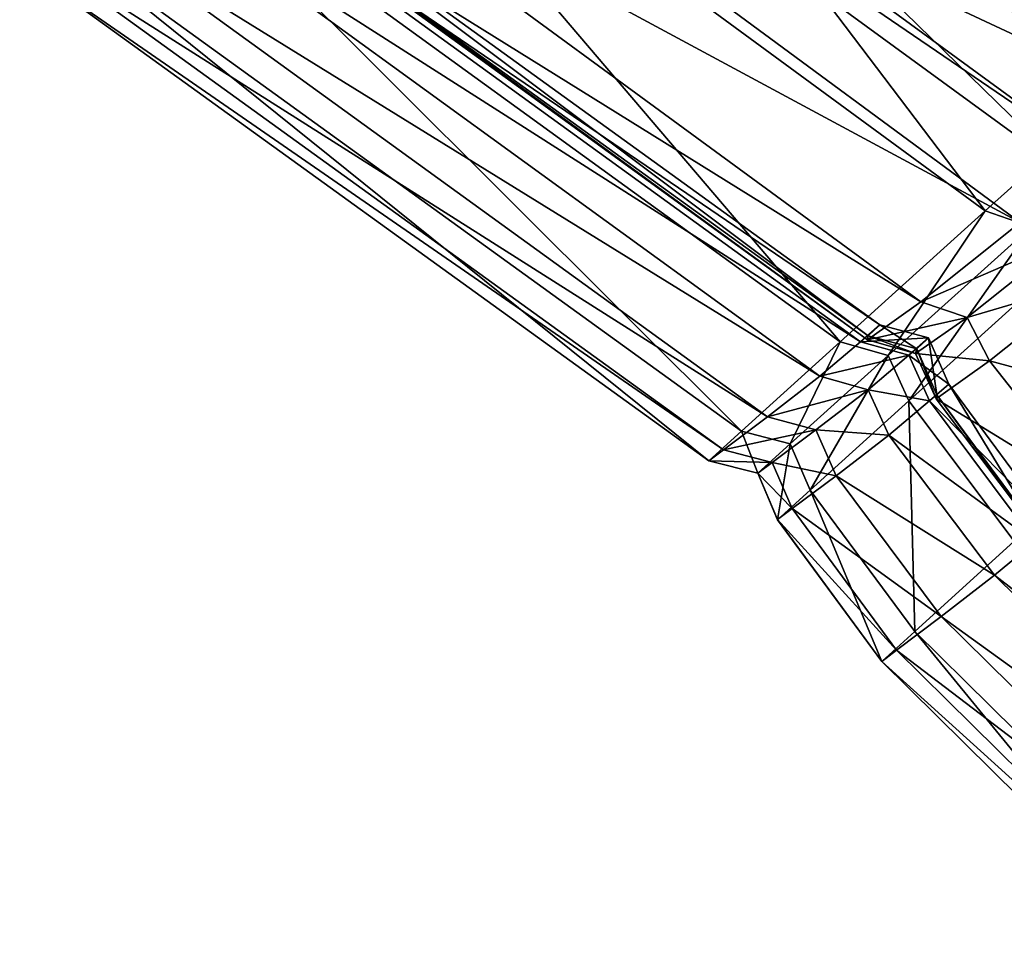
# Model space of a CAD drawing. Header units: millimetres. Extents: x 2387 to 13955, y -4964 to 364.
# Tile 339 of 656: x 6962.26 to 6966.28, y -4429.49 to -4425.65. Entities that reach past the tile are written whole.
import ezdxf

# ---------------------------------------------------------------- set-up
doc = ezdxf.new("R2010")
doc.units = ezdxf.units.MM
doc.header["$MEASUREMENT"] = 0
doc.layers.add('Predefinito', color=7, linetype='Continuous', true_color=0x000000)

msp = doc.modelspace()

# ---------------------------------------------------------------- linework, layer by layer
at = {"layer": 'Predefinito'}
for points in [[(6966.9134, -4425.7947, 17.0723), (6964.141, -4423.704, 16.9759), (6964.8039, -4423.0989, 16.238)], [(6964.8039, -4423.0989, 16.238), (6967.5515, -4425.2254, 16.3445), (6966.9134, -4425.7947, 17.0723)], [(6967.2437, -4425.6898, 426.4331), (6964.383, -4423.611, 426.4512), (6964.0772, -4423.9069, 426.3876)], [(6966.9463, -4425.9551, 426.6515), (6964.1027, -4423.8867, 426.625), (6964.383, -4423.611, 426.4512)], [(6964.383, -4423.611, 426.4512), (6967.2437, -4425.6898, 426.4331), (6966.9463, -4425.9551, 426.6515)], [(6966.2056, -4426.4285, 18.7734), (6963.4041, -4424.3722, 18.7092), (6964.141, -4423.704, 16.9759)], [(6964.141, -4423.704, 16.9759), (6966.9134, -4425.7947, 17.0723), (6966.2056, -4426.4285, 18.7734)], [(6967.2788, -4425.7533, 433.4325), (6964.4518, -4423.7074, 433.456), (6964.3659, -4423.7862, 433.2815)], [(6967.2463, -4425.7857, 433.6586), (6964.4213, -4423.7439, 433.66), (6964.4518, -4423.7074, 433.456)], [(6964.4518, -4423.7074, 433.456), (6967.2788, -4425.7533, 433.4325), (6967.2463, -4425.7857, 433.6586)], [(6964.4213, -4423.7439, 433.66), (6967.2463, -4425.7857, 433.6586), (6967.4806, -4425.6203, 435.4865)], [(6967.186, -4425.8339, 433.237), (6964.3659, -4423.7862, 433.2815), (6964.1713, -4423.9541, 432.3782)], [(6964.3659, -4423.7862, 433.2815), (6967.186, -4425.8339, 433.237), (6967.2788, -4425.7533, 433.4325)], [(6966.5747, -4426.2978, 427.6241), (6963.7592, -4424.242, 427.58), (6964.1027, -4423.8867, 426.625)], [(6964.1027, -4423.8867, 426.625), (6966.9463, -4425.9551, 426.6515), (6966.5747, -4426.2978, 427.6241)], [(6966.9134, -4425.984, 426.3282), (6964.0772, -4423.9069, 426.3876), (6963.5431, -4424.4075, 425.5974)], [(6964.0772, -4423.9069, 426.3876), (6966.9134, -4425.984, 426.3282), (6967.2437, -4425.6898, 426.4331)], [(6966.9823, -4426.0028, 432.3355), (6964.1713, -4423.9541, 432.3782), (6963.8755, -4424.1853, 429.9878)], [(6964.1713, -4423.9541, 432.3782), (6966.9823, -4426.0028, 432.3355), (6967.186, -4425.8339, 433.237)], [(6966.6827, -4426.2356, 429.9917), (6963.8755, -4424.1853, 429.9878), (6963.7592, -4424.242, 427.58)], [(6963.8755, -4424.1853, 429.9878), (6966.6827, -4426.2356, 429.9917), (6966.9823, -4426.0028, 432.3355)], [(6963.7592, -4424.242, 427.58), (6966.5747, -4426.2978, 427.6241), (6966.6827, -4426.2356, 429.9917)], [(6965.6119, -4426.9643, 21.7666), (6962.7975, -4424.9231, 21.7293), (6963.4041, -4424.3722, 18.7092)], [(6963.4041, -4424.3722, 18.7092), (6966.2056, -4426.4285, 18.7734), (6965.6119, -4426.9643, 21.7666)], [(6966.3484, -4426.4751, 425.5248), (6963.5431, -4424.4075, 425.5974), (6963.1381, -4424.7461, 423.2439)], [(6963.5431, -4424.4075, 425.5974), (6966.3484, -4426.4751, 425.5248), (6966.9134, -4425.984, 426.3282)], [(6965.9419, -4426.8001, 423.2108), (6963.1381, -4424.7461, 423.2439), (6962.9087, -4424.9129, 420.841)], [(6963.1381, -4424.7461, 423.2439), (6965.9419, -4426.8001, 423.2108), (6966.3484, -4426.4751, 425.5248)], [(6965.7746, -4426.8948, 419.692), (6962.9465, -4424.8501, 419.7037), (6962.8737, -4424.919, 419.5197)], [(6965.7264, -4426.9399, 419.913), (6962.9015, -4424.8978, 419.9026), (6962.9465, -4424.8501, 419.7037)], [(6962.9465, -4424.8501, 419.7037), (6965.7746, -4426.8948, 419.692), (6965.7264, -4426.9399, 419.913)], [(6965.2095, -4427.3292, 25.3142), (6962.3916, -4425.2925, 25.2969), (6962.7975, -4424.9231, 21.7293)], [(6965.696, -4426.964, 419.4863), (6962.8737, -4424.919, 419.5197), (6962.7143, -4425.0605, 417.6915)], [(6962.7975, -4424.9231, 21.7293), (6965.6119, -4426.9643, 21.7666), (6965.2095, -4427.3292, 25.3142)], [(6962.8737, -4424.919, 419.5197), (6965.696, -4426.964, 419.4863), (6965.7746, -4426.8948, 419.692)], [(6962.9015, -4424.8978, 419.9026), (6965.7264, -4426.9399, 419.913), (6965.7243, -4426.956, 420.8517)], [(6965.7243, -4426.956, 420.8517), (6962.9087, -4424.9129, 420.841), (6962.9015, -4424.8978, 419.9026)], [(6962.9087, -4424.9129, 420.841), (6965.7243, -4426.956, 420.8517), (6965.9419, -4426.8001, 423.2108)], [(6965.5297, -4427.1038, 417.6486), (6962.7143, -4425.0605, 417.6915), (6962.4993, -4425.2308, 412.5601)], [(6962.7143, -4425.0605, 417.6915), (6965.5297, -4427.1038, 417.6486), (6965.696, -4426.964, 419.4863)], [(6965.3149, -4427.2704, 412.5312), (6962.4993, -4425.2308, 412.5601), (6962.3172, -4425.3693, 360.7447)], [(6962.4993, -4425.2308, 412.5601), (6965.3149, -4427.2704, 412.5312), (6965.5297, -4427.1038, 417.6486)], [(6965.0755, -4427.4507, 28.6788), (6962.2563, -4425.4155, 28.6724), (6962.3916, -4425.2925, 25.2969)], [(6962.3916, -4425.2925, 25.2969), (6965.2095, -4427.3292, 25.3142), (6965.0755, -4427.4507, 28.6788)], [(6965.1356, -4427.4054, 360.7357), (6962.3172, -4425.3693, 360.7447), (6962.2565, -4425.4155, 218.8645)], [(6962.3172, -4425.3693, 360.7447), (6965.1356, -4427.4054, 360.7357), (6965.3149, -4427.2704, 412.5312)], [(6962.2563, -4425.4155, 28.6724), (6965.0755, -4427.4507, 28.6788), (6965.0758, -4427.4505, 77.8614)], [(6965.0758, -4427.4505, 77.8614), (6962.2564, -4425.4155, 77.8601), (6962.2563, -4425.4155, 28.6724)], [(6965.0758, -4427.4504, 218.863), (6962.2565, -4425.4155, 218.8645), (6962.2564, -4425.4155, 77.8601)], [(6962.2564, -4425.4155, 77.8601), (6965.0758, -4427.4505, 77.8614), (6965.0758, -4427.4504, 218.863)], [(6962.2565, -4425.4155, 218.8645), (6965.0758, -4427.4504, 218.863), (6965.1356, -4427.4054, 360.7357)], [(6966.3941, -4426.4937, 18.8162), (6966.2056, -4426.4285, 18.7734), (6966.9134, -4425.7947, 17.0723)], [(6965.8088, -4427.0192, 21.7914), (6965.6119, -4426.9643, 21.7666), (6966.2056, -4426.4285, 18.7734)], [(6966.2056, -4426.4285, 18.7734), (6966.3941, -4426.4937, 18.8162), (6965.8088, -4427.0192, 21.7914)], [(6965.893, -4427.2051, 21.7666), (6965.8088, -4427.0192, 21.7914), (6966.3941, -4426.4937, 18.8162)], [(6966.3941, -4426.4937, 18.8162), (6966.487, -4426.6696, 18.7734), (6965.893, -4427.2051, 21.7666)], [(6966.5345, -4426.544, 425.4766), (6966.3484, -4426.4751, 425.5248), (6965.9419, -4426.8001, 423.2108)], [(6965.9419, -4426.8001, 423.2108), (6966.1319, -4426.8637, 423.1888), (6966.5345, -4426.544, 425.4766)], [(6966.6307, -4426.7169, 425.5248), (6966.5345, -4426.544, 425.4766), (6966.1319, -4426.8637, 423.1888)], [(6966.3245, -4427.7795, 21.7293), (6965.893, -4427.2051, 21.7666), (6966.487, -4426.6696, 18.7734)], [(6966.1319, -4426.8637, 423.1888), (6966.2236, -4427.0415, 423.2108), (6966.6307, -4426.7169, 425.5248)], [(6967.0795, -4427.2713, 425.5971), (6966.6307, -4426.7169, 425.5248), (6966.2236, -4427.0415, 423.2108)], [(6966.1319, -4426.8637, 423.1888), (6965.9419, -4426.8001, 423.2108), (6965.7243, -4426.956, 420.8517)], [(6965.7243, -4426.956, 420.8517), (6965.921, -4427.0115, 420.859), (6966.1319, -4426.8637, 423.1888)], [(6966.2236, -4427.0415, 423.2108), (6966.1319, -4426.8637, 423.1888), (6965.921, -4427.0115, 420.859)], [(6965.9743, -4426.9473, 419.6844), (6965.7746, -4426.8948, 419.692), (6965.696, -4426.964, 419.4863)], [(6965.9259, -4426.9922, 419.92), (6965.7264, -4426.9399, 419.913), (6965.7746, -4426.8948, 419.692)], [(6965.7746, -4426.8948, 419.692), (6965.9743, -4426.9473, 419.6844), (6965.9259, -4426.9922, 419.92)], [(6965.696, -4426.964, 419.4863), (6965.8941, -4427.0184, 419.4642), (6965.9743, -4426.9473, 419.6844)], [(6965.921, -4427.0115, 420.859), (6965.7243, -4426.956, 420.8517), (6965.7264, -4426.9399, 419.913)], [(6965.7264, -4426.9399, 419.913), (6965.9259, -4426.9922, 419.92), (6965.921, -4427.0115, 420.859)], [(6966.0564, -4427.1363, 419.692), (6965.9743, -4426.9473, 419.6844), (6965.8941, -4427.0184, 419.4642)], [(6966.0079, -4427.1812, 419.913), (6965.9259, -4426.9922, 419.92), (6965.9743, -4426.9473, 419.6844)], [(6965.9743, -4426.9473, 419.6844), (6966.0564, -4427.1363, 419.692), (6966.0079, -4427.1812, 419.913)], [(6965.4085, -4427.3811, 25.3257), (6965.2095, -4427.3292, 25.3142), (6965.6119, -4426.9643, 21.7666)], [(6965.6119, -4426.9643, 21.7666), (6965.8088, -4427.0192, 21.7914), (6965.4085, -4427.3811, 25.3257)], [(6965.8941, -4427.0184, 419.4642), (6965.696, -4426.964, 419.4863), (6965.5297, -4427.1038, 417.6486)], [(6965.4903, -4427.5699, 25.3142), (6965.4085, -4427.3811, 25.3257), (6965.8088, -4427.0192, 21.7914)], [(6965.8088, -4427.0192, 21.7914), (6965.893, -4427.2051, 21.7666), (6965.4903, -4427.5699, 25.3142)], [(6965.5297, -4427.1038, 417.6486), (6965.7264, -4427.1595, 417.62), (6965.8941, -4427.0184, 419.4642)], [(6965.9778, -4427.2055, 419.4863), (6965.8941, -4427.0184, 419.4642), (6965.7264, -4427.1595, 417.62)], [(6965.8941, -4427.0184, 419.4642), (6965.9778, -4427.2055, 419.4863), (6966.0564, -4427.1363, 419.692)], [(6966.0058, -4427.1972, 420.8517), (6965.921, -4427.0115, 420.859), (6965.9259, -4426.9922, 419.92)], [(6965.921, -4427.0115, 420.859), (6966.0058, -4427.1972, 420.8517), (6966.2236, -4427.0415, 423.2108)], [(6965.9259, -4426.9922, 419.92), (6966.0079, -4427.1812, 419.913), (6966.0058, -4427.1972, 420.8517)], [(6966.666, -4427.6033, 423.2439), (6966.2236, -4427.0415, 423.2108), (6966.0058, -4427.1972, 420.8517)], [(6966.2236, -4427.0415, 423.2108), (6966.666, -4427.6033, 423.2439), (6967.0795, -4427.2713, 425.5971)], [(6965.7264, -4427.1595, 417.62), (6965.5297, -4427.1038, 417.6486), (6965.3149, -4427.2704, 412.5312)], [(6966.4844, -4427.715, 419.7034), (6966.0564, -4427.1363, 419.692), (6965.9778, -4427.2055, 419.4863)], [(6966.4358, -4427.7599, 419.9023), (6966.0079, -4427.1812, 419.913), (6966.0564, -4427.1363, 419.692)], [(6966.0564, -4427.1363, 419.692), (6966.4844, -4427.715, 419.7034), (6966.4358, -4427.7599, 419.9023)], [(6965.3149, -4427.2704, 412.5312), (6965.5126, -4427.3243, 412.512), (6965.7264, -4427.1595, 417.62)], [(6965.8112, -4427.345, 417.6486), (6965.7264, -4427.1595, 417.62), (6965.5126, -4427.3243, 412.512)], [(6965.7264, -4427.1595, 417.62), (6965.8112, -4427.345, 417.6486), (6965.9778, -4427.2055, 419.4863)], [(6966.4378, -4427.771, 420.8409), (6966.0058, -4427.1972, 420.8517), (6966.0079, -4427.1812, 419.913)], [(6966.0079, -4427.1812, 419.913), (6966.4358, -4427.7599, 419.9023), (6966.4378, -4427.771, 420.8409)], [(6965.9181, -4428.1485, 25.2969), (6965.4903, -4427.5699, 25.3142), (6965.893, -4427.2051, 21.7666)], [(6966.4082, -4427.7812, 419.5195), (6965.9778, -4427.2055, 419.4863), (6965.8112, -4427.345, 417.6486)], [(6965.893, -4427.2051, 21.7666), (6966.3245, -4427.7795, 21.7293), (6965.9181, -4428.1485, 25.2969)], [(6965.9778, -4427.2055, 419.4863), (6966.4082, -4427.7812, 419.5195), (6966.4844, -4427.715, 419.7034)], [(6966.0058, -4427.1972, 420.8517), (6966.4378, -4427.771, 420.8409), (6966.666, -4427.6033, 423.2439)], [(6965.5126, -4427.3243, 412.512), (6965.3149, -4427.2704, 412.5312), (6965.1356, -4427.4054, 360.7357)], [(6965.2754, -4427.5015, 28.6831), (6965.0755, -4427.4507, 28.6788), (6965.2095, -4427.3292, 25.3142)], [(6965.1356, -4427.4054, 360.7357), (6965.335, -4427.4569, 360.7297), (6965.5126, -4427.3243, 412.512)], [(6965.2095, -4427.3292, 25.3142), (6965.4085, -4427.3811, 25.3257), (6965.2754, -4427.5015, 28.6831)], [(6965.596, -4427.5113, 412.5313), (6965.5126, -4427.3243, 412.512), (6965.335, -4427.4569, 360.7297)], [(6965.5126, -4427.3243, 412.512), (6965.596, -4427.5113, 412.5313), (6965.8112, -4427.345, 417.6486)], [(6966.2434, -4427.9186, 417.6915), (6965.8112, -4427.345, 417.6486), (6965.596, -4427.5113, 412.5313)], [(6965.8112, -4427.345, 417.6486), (6966.2434, -4427.9186, 417.6915), (6966.4082, -4427.7812, 419.5195)], [(6965.3562, -4427.6912, 28.6788), (6965.2754, -4427.5015, 28.6831), (6965.4085, -4427.3811, 25.3257)], [(6965.4085, -4427.3811, 25.3257), (6965.4903, -4427.5699, 25.3142), (6965.3562, -4427.6912, 28.6788)], [(6965.335, -4427.4569, 360.7297), (6965.1356, -4427.4054, 360.7357), (6965.0758, -4427.4504, 218.863)], [(6965.2757, -4427.5011, 77.8622), (6965.0758, -4427.4505, 77.8614), (6965.0755, -4427.4507, 28.6788)], [(6965.0755, -4427.4507, 28.6788), (6965.2754, -4427.5015, 28.6831), (6965.2757, -4427.5011, 77.8622)], [(6965.2758, -4427.501, 218.8621), (6965.0758, -4427.4504, 218.863), (6965.0758, -4427.4505, 77.8614)], [(6965.0758, -4427.4504, 218.863), (6965.2758, -4427.501, 218.8621), (6965.335, -4427.4569, 360.7297)], [(6965.0758, -4427.4505, 77.8614), (6965.2757, -4427.5011, 77.8622), (6965.2758, -4427.501, 218.8621)], [(6965.4164, -4427.646, 360.7357), (6965.335, -4427.4569, 360.7297), (6965.2758, -4427.501, 218.8621)], [(6965.335, -4427.4569, 360.7297), (6965.4164, -4427.646, 360.7357), (6965.596, -4427.5113, 412.5313)], [(6965.3564, -4427.691, 77.8614), (6965.2757, -4427.5011, 77.8622), (6965.2754, -4427.5015, 28.6831)], [(6965.2754, -4427.5015, 28.6831), (6965.3562, -4427.6912, 28.6788), (6965.3564, -4427.691, 77.8614)], [(6965.3565, -4427.6909, 218.863), (6965.2758, -4427.501, 218.8621), (6965.2757, -4427.5011, 77.8622)], [(6965.2757, -4427.5011, 77.8622), (6965.3564, -4427.691, 77.8614), (6965.3565, -4427.6909, 218.863)], [(6965.2758, -4427.501, 218.8621), (6965.3565, -4427.6909, 218.863), (6965.4164, -4427.646, 360.7357)], [(6966.0262, -4428.0872, 412.5601), (6965.596, -4427.5113, 412.5313), (6965.4164, -4427.646, 360.7357)], [(6965.596, -4427.5113, 412.5313), (6966.0262, -4428.0872, 412.5601), (6966.2434, -4427.9186, 417.6915)], [(6965.7826, -4428.2714, 28.6724), (6965.3562, -4427.6912, 28.6788), (6965.4903, -4427.5699, 25.3142)], [(6965.4903, -4427.5699, 25.3142), (6965.9181, -4428.1485, 25.2969), (6965.7826, -4428.2714, 28.6724)], [(6965.8435, -4428.2253, 360.7447), (6965.4164, -4427.646, 360.7357), (6965.3565, -4427.6909, 218.863)], [(6965.4164, -4427.646, 360.7357), (6965.8435, -4428.2253, 360.7447), (6966.0262, -4428.0872, 412.5601)], [(6965.7827, -4428.2713, 77.8601), (6965.3564, -4427.691, 77.8614), (6965.3562, -4427.6912, 28.6788)], [(6965.3562, -4427.6912, 28.6788), (6965.7826, -4428.2714, 28.6724), (6965.7827, -4428.2713, 77.8601)], [(6965.7828, -4428.2713, 218.8645), (6965.3565, -4427.6909, 218.863), (6965.3564, -4427.691, 77.8614)], [(6965.3564, -4427.691, 77.8614), (6965.7827, -4428.2713, 77.8601), (6965.7828, -4428.2713, 218.8645)], [(6965.3565, -4427.6909, 218.863), (6965.7828, -4428.2713, 218.8645), (6965.8435, -4428.2253, 360.7447)], [(6967.1555, -4429.3699, 25.2911), (6965.9181, -4428.1485, 25.2969), (6966.3245, -4427.7795, 21.7293)], [(6967.6463, -4429.0016, 419.5305), (6966.4082, -4427.7812, 419.5195), (6966.2434, -4427.9186, 417.6915)], [(6967.4822, -4429.1383, 417.7057), (6966.2434, -4427.9186, 417.6915), (6966.0262, -4428.0872, 412.5601)], [(6966.2434, -4427.9186, 417.6915), (6967.4822, -4429.1383, 417.7057), (6967.6463, -4429.0016, 419.5305)], [(6967.2644, -4429.3077, 412.5697), (6966.0262, -4428.0872, 412.5601), (6965.8435, -4428.2253, 360.7447)], [(6966.0262, -4428.0872, 412.5601), (6967.2644, -4429.3077, 412.5697), (6967.4822, -4429.1383, 417.7057)], [(6967.0196, -4429.4934, 28.6702), (6965.7826, -4428.2714, 28.6724), (6965.9181, -4428.1485, 25.2969)], [(6965.9181, -4428.1485, 25.2969), (6967.1555, -4429.3699, 25.2911), (6967.0196, -4429.4934, 28.6702)], [(6967.0808, -4429.447, 360.7477), (6965.8435, -4428.2253, 360.7447), (6965.7828, -4428.2713, 218.8645)], [(6965.8435, -4428.2253, 360.7447), (6967.0808, -4429.447, 360.7477), (6967.2644, -4429.3077, 412.5697)], [(6967.0196, -4429.4934, 77.8597), (6965.7827, -4428.2713, 77.8601), (6965.7826, -4428.2714, 28.6724)], [(6965.7826, -4428.2714, 28.6724), (6967.0196, -4429.4934, 28.6702), (6967.0196, -4429.4934, 77.8597)], [(6967.0196, -4429.4934, 218.865), (6965.7828, -4428.2713, 218.8645), (6965.7827, -4428.2713, 77.8601)], [(6965.7827, -4428.2713, 77.8601), (6967.0196, -4429.4934, 77.8597), (6967.0196, -4429.4934, 218.865)], [(6965.7828, -4428.2713, 218.8645), (6967.0196, -4429.4934, 218.865), (6967.0808, -4429.447, 360.7477)]]:
    msp.add_3dface(points, dxfattribs=at)

doc.saveas('drawing.dxf')
